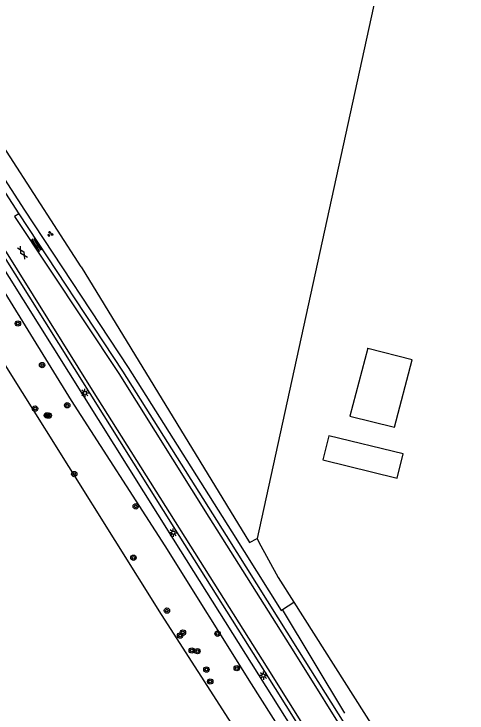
# Model space of a CAD drawing. Extents: x 124000 to 129000, y 395500 to 397503.
# Drawn here: x 127729 to 127796.7, y 397244.8 to 397349.3 of the extents above; entities that cross this region are included whole.
import ezdxf

# ---------------------------------------------------------------- set-up
doc = ezdxf.new("R2010")
doc.units = 0
for name, color, linetype in [('gg-afsc-hekwerk', 7, 'Continuous'), ('gg-bbg-bijgebouw', 7, 'Continuous'), ('gg-knt-verharding', 7, 'Continuous'), ('gg-kntw-greppel-droge sloot', 7, 'Continuous'), ('gt-grn-groengrens NZ', 7, 'Continuous'), ('gt-symb-boom', 7, 'Continuous'), ('gt-symb-gesloten verharding', 7, 'Continuous'), ('gt-symb-groenvak', 7, 'Continuous'), ('gt-symb-lichtmast', 7, 'Continuous'), ('gt-symb-overige verharding', 7, 'Continuous')]:
    doc.layers.add(name, color=color, linetype=linetype)

# ---------------------------------------------------------------- blocks, each defined once
blk = doc.blocks.new('gt0-BOOM')
at = {"layer": 'gt-symb-boom'}
for radius in [0.4, 0.2]:
    blk.add_circle((0, 0), radius, dxfattribs=at)
blk = doc.blocks.new('gt0-LMAST')
at = {"layer": 'gt-symb-lichtmast'}
for p, q in [((-0.18, 0.17), (-0.45, 0.44)), ((-0.01, 0.25), (-0.01, 0.62)), ((0.17, 0.17), (0.44, 0.44)), ((-0.26, 0), (-0.63, 0)), ((-0.18, -0.18), (-0.45, -0.45)), ((-0.01, -0.25), (-0.01, -0.63)), ((0.44, -0.45), (0.17, -0.18)), ((0.24, 0), (0.62, 0))]:
    blk.add_line(p, q, dxfattribs=at)
blk.add_circle((-0.01, 0), 0.25, dxfattribs=at)
blk = doc.blocks.new('gt0-GESVH1')
at = {"layer": 'gt-symb-gesloten verharding'}
for p, q in [((-0.99, -0.26), (0.01, 0.24)), ((0.01, -0.26), (-0.99, 0.24)), ((0.01, 0.24), (1.01, -0.26)), ((1.01, 0.24), (0.01, -0.26))]:
    blk.add_line(p, q, dxfattribs=at)
blk = doc.blocks.new('gt0-OVH')
at = {"layer": 'gt-symb-overige verharding'}
for points in [[(-0.97, 0.3), (-0.97, 0.31), (-0.96, 0.32), (-0.97, 0.33), (-0.97, 0.34), (-0.98, 0.35), (-0.99, 0.35), (-1, 0.36), (-1.01, 0.35), (-1.02, 0.35), (-1.03, 0.34), (-1.03, 0.33), (-1.04, 0.32), (-1.03, 0.31), (-1.03, 0.3), (-1.02, 0.29), (-1.01, 0.29), (-1, 0.28), (-0.99, 0.29), (-0.98, 0.29)], [(-0.87, 0.11), (-0.87, 0.12), (-0.86, 0.13), (-0.87, 0.14), (-0.87, 0.15), (-0.88, 0.16), (-0.89, 0.16), (-0.9, 0.16), (-0.91, 0.16), (-0.92, 0.16), (-0.93, 0.15), (-0.93, 0.14), (-0.94, 0.13), (-0.93, 0.12), (-0.93, 0.11), (-0.92, 0.1), (-0.91, 0.09), (-0.9, 0.09), (-0.89, 0.09), (-0.88, 0.1)], [(-0.77, 0.3), (-0.77, 0.31), (-0.76, 0.32), (-0.77, 0.33), (-0.77, 0.34), (-0.78, 0.35), (-0.79, 0.35), (-0.8, 0.36), (-0.81, 0.35), (-0.82, 0.35), (-0.83, 0.34), (-0.83, 0.33), (-0.84, 0.32), (-0.83, 0.31), (-0.83, 0.3), (-0.82, 0.29), (-0.81, 0.29), (-0.8, 0.28), (-0.79, 0.29), (-0.78, 0.29)], [(-0.67, 0.11), (-0.67, 0.12), (-0.66, 0.13), (-0.67, 0.14), (-0.67, 0.15), (-0.68, 0.16), (-0.69, 0.16), (-0.7, 0.16), (-0.71, 0.16), (-0.72, 0.16), (-0.73, 0.15), (-0.73, 0.14), (-0.74, 0.13), (-0.73, 0.12), (-0.73, 0.11), (-0.72, 0.1), (-0.71, 0.09), (-0.7, 0.09), (-0.69, 0.09), (-0.68, 0.1)], [(-0.57, 0.3), (-0.57, 0.31), (-0.56, 0.32), (-0.57, 0.33), (-0.57, 0.34), (-0.58, 0.35), (-0.59, 0.35), (-0.6, 0.36), (-0.61, 0.35), (-0.62, 0.35), (-0.63, 0.34), (-0.63, 0.33), (-0.64, 0.32), (-0.63, 0.31), (-0.63, 0.3), (-0.62, 0.29), (-0.61, 0.29), (-0.6, 0.28), (-0.59, 0.29), (-0.58, 0.29)], [(-0.47, 0.11), (-0.47, 0.12), (-0.46, 0.13), (-0.47, 0.14), (-0.47, 0.15), (-0.48, 0.16), (-0.49, 0.16), (-0.5, 0.16), (-0.51, 0.16), (-0.52, 0.16), (-0.53, 0.15), (-0.53, 0.14), (-0.54, 0.13), (-0.53, 0.12), (-0.53, 0.11), (-0.52, 0.1), (-0.51, 0.09), (-0.5, 0.09), (-0.49, 0.09), (-0.48, 0.1)], [(-0.37, 0.3), (-0.37, 0.31), (-0.36, 0.32), (-0.37, 0.33), (-0.37, 0.34), (-0.38, 0.35), (-0.39, 0.35), (-0.4, 0.36), (-0.41, 0.35), (-0.42, 0.35), (-0.43, 0.34), (-0.43, 0.33), (-0.44, 0.32), (-0.43, 0.31), (-0.43, 0.3), (-0.42, 0.29), (-0.41, 0.29), (-0.4, 0.28), (-0.39, 0.29), (-0.38, 0.29)], [(-0.27, 0.11), (-0.27, 0.12), (-0.26, 0.13), (-0.27, 0.14), (-0.27, 0.15), (-0.28, 0.16), (-0.29, 0.16), (-0.3, 0.16), (-0.31, 0.16), (-0.32, 0.16), (-0.33, 0.15), (-0.33, 0.14), (-0.34, 0.13), (-0.33, 0.12), (-0.33, 0.11), (-0.32, 0.1), (-0.31, 0.09), (-0.3, 0.09), (-0.29, 0.09), (-0.28, 0.1)], [(-0.17, 0.3), (-0.17, 0.31), (-0.16, 0.32), (-0.17, 0.33), (-0.17, 0.34), (-0.18, 0.35), (-0.19, 0.35), (-0.2, 0.36), (-0.21, 0.35), (-0.22, 0.35), (-0.23, 0.34), (-0.23, 0.33), (-0.24, 0.32), (-0.23, 0.31), (-0.23, 0.3), (-0.22, 0.29), (-0.21, 0.29), (-0.2, 0.28), (-0.19, 0.29), (-0.18, 0.29)], [(-0.07, 0.11), (-0.07, 0.12), (-0.06, 0.13), (-0.07, 0.14), (-0.07, 0.15), (-0.08, 0.16), (-0.09, 0.16), (-0.1, 0.16), (-0.11, 0.16), (-0.12, 0.16), (-0.13, 0.15), (-0.13, 0.14), (-0.14, 0.13), (-0.13, 0.12), (-0.13, 0.11), (-0.12, 0.1), (-0.11, 0.09), (-0.1, 0.09), (-0.09, 0.09), (-0.08, 0.1)], [(0.03, 0.3), (0.03, 0.31), (0.04, 0.32), (0.03, 0.33), (0.03, 0.34), (0.02, 0.35), (0.01, 0.35), (0, 0.36), (-0.01, 0.35), (-0.02, 0.35), (-0.03, 0.34), (-0.03, 0.33), (-0.04, 0.32), (-0.03, 0.31), (-0.03, 0.3), (-0.02, 0.29), (-0.01, 0.29), (0, 0.28), (0.01, 0.29), (0.02, 0.29)], [(0.13, 0.11), (0.13, 0.12), (0.14, 0.13), (0.13, 0.14), (0.13, 0.15), (0.12, 0.16), (0.11, 0.16), (0.1, 0.16), (0.09, 0.16), (0.08, 0.16), (0.07, 0.15), (0.07, 0.14), (0.06, 0.13), (0.07, 0.12), (0.07, 0.11), (0.08, 0.1), (0.09, 0.09), (0.1, 0.09), (0.11, 0.09), (0.12, 0.1)], [(0.23, 0.3), (0.23, 0.31), (0.24, 0.32), (0.23, 0.33), (0.23, 0.34), (0.22, 0.35), (0.21, 0.35), (0.2, 0.36), (0.19, 0.35), (0.18, 0.35), (0.17, 0.34), (0.17, 0.33), (0.16, 0.32), (0.17, 0.31), (0.17, 0.3), (0.18, 0.29), (0.19, 0.29), (0.2, 0.28), (0.21, 0.29), (0.22, 0.29)], [(0.33, 0.11), (0.33, 0.12), (0.34, 0.13), (0.33, 0.14), (0.33, 0.15), (0.32, 0.16), (0.31, 0.16), (0.3, 0.16), (0.29, 0.16), (0.28, 0.16), (0.27, 0.15), (0.27, 0.14), (0.26, 0.13), (0.27, 0.12), (0.27, 0.11), (0.28, 0.1), (0.29, 0.09), (0.3, 0.09), (0.31, 0.09), (0.32, 0.1)], [(0.43, 0.3), (0.43, 0.31), (0.44, 0.32), (0.43, 0.33), (0.43, 0.34), (0.42, 0.35), (0.41, 0.35), (0.4, 0.36), (0.39, 0.35), (0.38, 0.35), (0.37, 0.34), (0.37, 0.33), (0.36, 0.32), (0.37, 0.31), (0.37, 0.3), (0.38, 0.29), (0.39, 0.29), (0.4, 0.28), (0.41, 0.29), (0.42, 0.29)], [(0.53, 0.11), (0.53, 0.12), (0.54, 0.13), (0.53, 0.14), (0.53, 0.15), (0.52, 0.16), (0.51, 0.16), (0.5, 0.16), (0.49, 0.16), (0.48, 0.16), (0.47, 0.15), (0.47, 0.14), (0.46, 0.13), (0.47, 0.12), (0.47, 0.11), (0.48, 0.1), (0.49, 0.09), (0.5, 0.09), (0.51, 0.09), (0.52, 0.1)], [(0.63, 0.3), (0.63, 0.31), (0.64, 0.32), (0.63, 0.33), (0.63, 0.34), (0.62, 0.35), (0.61, 0.35), (0.6, 0.36), (0.59, 0.35), (0.58, 0.35), (0.57, 0.34), (0.57, 0.33), (0.56, 0.32), (0.57, 0.31), (0.57, 0.3), (0.58, 0.29), (0.59, 0.29), (0.6, 0.28), (0.61, 0.29), (0.62, 0.29)], [(0.73, 0.11), (0.73, 0.12), (0.74, 0.13), (0.73, 0.14), (0.73, 0.15), (0.72, 0.16), (0.71, 0.16), (0.7, 0.16), (0.69, 0.16), (0.68, 0.16), (0.67, 0.15), (0.67, 0.14), (0.66, 0.13), (0.67, 0.12), (0.67, 0.11), (0.68, 0.1), (0.69, 0.09), (0.7, 0.09), (0.71, 0.09), (0.72, 0.1)], [(0.83, 0.3), (0.83, 0.31), (0.84, 0.32), (0.83, 0.33), (0.83, 0.34), (0.82, 0.35), (0.81, 0.35), (0.8, 0.36), (0.79, 0.35), (0.78, 0.35), (0.77, 0.34), (0.77, 0.33), (0.76, 0.32), (0.77, 0.31), (0.77, 0.3), (0.78, 0.29), (0.79, 0.29), (0.8, 0.28), (0.81, 0.29), (0.82, 0.29)], [(0.93, 0.11), (0.93, 0.12), (0.94, 0.13), (0.93, 0.14), (0.93, 0.15), (0.92, 0.16), (0.91, 0.16), (0.9, 0.16), (0.89, 0.16), (0.88, 0.16), (0.87, 0.15), (0.87, 0.14), (0.86, 0.13), (0.87, 0.12), (0.87, 0.11), (0.88, 0.1), (0.89, 0.09), (0.9, 0.09), (0.91, 0.09), (0.92, 0.1)], [(1.03, 0.3), (1.03, 0.31), (1.04, 0.32), (1.03, 0.33), (1.03, 0.34), (1.02, 0.35), (1.01, 0.35), (1, 0.36), (0.99, 0.35), (0.98, 0.35), (0.97, 0.34), (0.97, 0.33), (0.96, 0.32), (0.97, 0.31), (0.97, 0.3), (0.98, 0.29), (0.99, 0.29), (1, 0.28), (1.01, 0.29), (1.02, 0.29)], [(-0.97, -0.14), (-0.97, -0.13), (-0.96, -0.12), (-0.97, -0.11), (-0.97, -0.1), (-0.98, -0.09), (-0.99, -0.09), (-1, -0.08), (-1.01, -0.09), (-1.02, -0.09), (-1.03, -0.1), (-1.03, -0.11), (-1.04, -0.12), (-1.03, -0.13), (-1.03, -0.14), (-1.02, -0.15), (-1.01, -0.15), (-1, -0.16), (-0.99, -0.15), (-0.98, -0.15)], [(-0.87, -0.33), (-0.87, -0.32), (-0.86, -0.31), (-0.87, -0.3), (-0.87, -0.29), (-0.88, -0.28), (-0.89, -0.28), (-0.9, -0.28), (-0.91, -0.28), (-0.92, -0.28), (-0.93, -0.29), (-0.93, -0.3), (-0.94, -0.31), (-0.93, -0.32), (-0.93, -0.33), (-0.92, -0.34), (-0.91, -0.35), (-0.9, -0.35), (-0.89, -0.35), (-0.88, -0.34)], [(-0.77, -0.14), (-0.77, -0.13), (-0.76, -0.12), (-0.77, -0.11), (-0.77, -0.1), (-0.78, -0.09), (-0.79, -0.09), (-0.8, -0.08), (-0.81, -0.09), (-0.82, -0.09), (-0.83, -0.1), (-0.83, -0.11), (-0.84, -0.12), (-0.83, -0.13), (-0.83, -0.14), (-0.82, -0.15), (-0.81, -0.15), (-0.8, -0.16), (-0.79, -0.15), (-0.78, -0.15)], [(-0.67, -0.33), (-0.67, -0.32), (-0.66, -0.31), (-0.67, -0.3), (-0.67, -0.29), (-0.68, -0.28), (-0.69, -0.28), (-0.7, -0.28), (-0.71, -0.28), (-0.72, -0.28), (-0.73, -0.29), (-0.73, -0.3), (-0.74, -0.31), (-0.73, -0.32), (-0.73, -0.33), (-0.72, -0.34), (-0.71, -0.35), (-0.7, -0.35), (-0.69, -0.35), (-0.68, -0.34)], [(-0.57, -0.14), (-0.57, -0.13), (-0.56, -0.12), (-0.57, -0.11), (-0.57, -0.1), (-0.58, -0.09), (-0.59, -0.09), (-0.6, -0.08), (-0.61, -0.09), (-0.62, -0.09), (-0.63, -0.1), (-0.63, -0.11), (-0.64, -0.12), (-0.63, -0.13), (-0.63, -0.14), (-0.62, -0.15), (-0.61, -0.15), (-0.6, -0.16), (-0.59, -0.15), (-0.58, -0.15)], [(-0.47, -0.33), (-0.47, -0.32), (-0.46, -0.31), (-0.47, -0.3), (-0.47, -0.29), (-0.48, -0.28), (-0.49, -0.28), (-0.5, -0.28), (-0.51, -0.28), (-0.52, -0.28), (-0.53, -0.29), (-0.53, -0.3), (-0.54, -0.31), (-0.53, -0.32), (-0.53, -0.33), (-0.52, -0.34), (-0.51, -0.35), (-0.5, -0.35), (-0.49, -0.35), (-0.48, -0.34)], [(-0.37, -0.14), (-0.37, -0.13), (-0.36, -0.12), (-0.37, -0.11), (-0.37, -0.1), (-0.38, -0.09), (-0.39, -0.09), (-0.4, -0.08), (-0.41, -0.09), (-0.42, -0.09), (-0.43, -0.1), (-0.43, -0.11), (-0.44, -0.12), (-0.43, -0.13), (-0.43, -0.14), (-0.42, -0.15), (-0.41, -0.15), (-0.4, -0.16), (-0.39, -0.15), (-0.38, -0.15)], [(-0.27, -0.33), (-0.27, -0.32), (-0.26, -0.31), (-0.27, -0.3), (-0.27, -0.29), (-0.28, -0.28), (-0.29, -0.28), (-0.3, -0.28), (-0.31, -0.28), (-0.32, -0.28), (-0.33, -0.29), (-0.33, -0.3), (-0.34, -0.31), (-0.33, -0.32), (-0.33, -0.33), (-0.32, -0.34), (-0.31, -0.35), (-0.3, -0.35), (-0.29, -0.35), (-0.28, -0.34)], [(-0.17, -0.14), (-0.17, -0.13), (-0.16, -0.12), (-0.17, -0.11), (-0.17, -0.1), (-0.18, -0.09), (-0.19, -0.09), (-0.2, -0.08), (-0.21, -0.09), (-0.22, -0.09), (-0.23, -0.1), (-0.23, -0.11), (-0.24, -0.12), (-0.23, -0.13), (-0.23, -0.14), (-0.22, -0.15), (-0.21, -0.15), (-0.2, -0.16), (-0.19, -0.15), (-0.18, -0.15)], [(-0.07, -0.33), (-0.07, -0.32), (-0.06, -0.31), (-0.07, -0.3), (-0.07, -0.29), (-0.08, -0.28), (-0.09, -0.28), (-0.1, -0.28), (-0.11, -0.28), (-0.12, -0.28), (-0.13, -0.29), (-0.13, -0.3), (-0.14, -0.31), (-0.13, -0.32), (-0.13, -0.33), (-0.12, -0.34), (-0.11, -0.35), (-0.1, -0.35), (-0.09, -0.35), (-0.08, -0.34)], [(0.03, -0.14), (0.03, -0.13), (0.04, -0.12), (0.03, -0.11), (0.03, -0.1), (0.02, -0.09), (0.01, -0.09), (0, -0.08), (-0.01, -0.09), (-0.02, -0.09), (-0.03, -0.1), (-0.03, -0.11), (-0.04, -0.12), (-0.03, -0.13), (-0.03, -0.14), (-0.02, -0.15), (-0.01, -0.15), (0, -0.16), (0.01, -0.15), (0.02, -0.15)], [(0.13, -0.33), (0.13, -0.32), (0.14, -0.31), (0.13, -0.3), (0.13, -0.29), (0.12, -0.28), (0.11, -0.28), (0.1, -0.28), (0.09, -0.28), (0.08, -0.28), (0.07, -0.29), (0.07, -0.3), (0.06, -0.31), (0.07, -0.32), (0.07, -0.33), (0.08, -0.34), (0.09, -0.35), (0.1, -0.35), (0.11, -0.35), (0.12, -0.34)], [(0.23, -0.14), (0.23, -0.13), (0.24, -0.12), (0.23, -0.11), (0.23, -0.1), (0.22, -0.09), (0.21, -0.09), (0.2, -0.08), (0.19, -0.09), (0.18, -0.09), (0.17, -0.1), (0.17, -0.11), (0.16, -0.12), (0.17, -0.13), (0.17, -0.14), (0.18, -0.15), (0.19, -0.15), (0.2, -0.16), (0.21, -0.15), (0.22, -0.15)], [(0.33, -0.33), (0.33, -0.32), (0.34, -0.31), (0.33, -0.3), (0.33, -0.29), (0.32, -0.28), (0.31, -0.28), (0.3, -0.28), (0.29, -0.28), (0.28, -0.28), (0.27, -0.29), (0.27, -0.3), (0.26, -0.31), (0.27, -0.32), (0.27, -0.33), (0.28, -0.34), (0.29, -0.35), (0.3, -0.35), (0.31, -0.35), (0.32, -0.34)], [(0.43, -0.14), (0.43, -0.13), (0.44, -0.12), (0.43, -0.11), (0.43, -0.1), (0.42, -0.09), (0.41, -0.09), (0.4, -0.08), (0.39, -0.09), (0.38, -0.09), (0.37, -0.1), (0.37, -0.11), (0.36, -0.12), (0.37, -0.13), (0.37, -0.14), (0.38, -0.15), (0.39, -0.15), (0.4, -0.16), (0.41, -0.15), (0.42, -0.15)], [(0.53, -0.33), (0.53, -0.32), (0.54, -0.31), (0.53, -0.3), (0.53, -0.29), (0.52, -0.28), (0.51, -0.28), (0.5, -0.28), (0.49, -0.28), (0.48, -0.28), (0.47, -0.29), (0.47, -0.3), (0.46, -0.31), (0.47, -0.32), (0.47, -0.33), (0.48, -0.34), (0.49, -0.35), (0.5, -0.35), (0.51, -0.35), (0.52, -0.34)], [(0.63, -0.14), (0.63, -0.13), (0.64, -0.12), (0.63, -0.11), (0.63, -0.1), (0.62, -0.09), (0.61, -0.09), (0.6, -0.08), (0.59, -0.09), (0.58, -0.09), (0.57, -0.1), (0.57, -0.11), (0.56, -0.12), (0.57, -0.13), (0.57, -0.14), (0.58, -0.15), (0.59, -0.15), (0.6, -0.16), (0.61, -0.15), (0.62, -0.15)], [(0.73, -0.33), (0.73, -0.32), (0.74, -0.31), (0.73, -0.3), (0.73, -0.29), (0.72, -0.28), (0.71, -0.28), (0.7, -0.28), (0.69, -0.28), (0.68, -0.28), (0.67, -0.29), (0.67, -0.3), (0.66, -0.31), (0.67, -0.32), (0.67, -0.33), (0.68, -0.34), (0.69, -0.35), (0.7, -0.35), (0.71, -0.35), (0.72, -0.34)], [(0.83, -0.14), (0.83, -0.13), (0.84, -0.12), (0.83, -0.11), (0.83, -0.1), (0.82, -0.09), (0.81, -0.09), (0.8, -0.08), (0.79, -0.09), (0.78, -0.09), (0.77, -0.1), (0.77, -0.11), (0.76, -0.12), (0.77, -0.13), (0.77, -0.14), (0.78, -0.15), (0.79, -0.15), (0.8, -0.16), (0.81, -0.15), (0.82, -0.15)], [(0.93, -0.33), (0.93, -0.32), (0.94, -0.31), (0.93, -0.3), (0.93, -0.29), (0.92, -0.28), (0.91, -0.28), (0.9, -0.28), (0.89, -0.28), (0.88, -0.28), (0.87, -0.29), (0.87, -0.3), (0.86, -0.31), (0.87, -0.32), (0.87, -0.33), (0.88, -0.34), (0.89, -0.35), (0.9, -0.35), (0.91, -0.35), (0.92, -0.34)], [(1.03, -0.14), (1.03, -0.13), (1.04, -0.12), (1.03, -0.11), (1.03, -0.1), (1.02, -0.09), (1.01, -0.09), (1, -0.08), (0.99, -0.09), (0.98, -0.09), (0.97, -0.1), (0.97, -0.11), (0.96, -0.12), (0.97, -0.13), (0.97, -0.14), (0.98, -0.15), (0.99, -0.15), (1, -0.16), (1.01, -0.15), (1.02, -0.15)]]:
    blk.add_lwpolyline(points, close=True, dxfattribs=at)
blk = doc.blocks.new('gt0-GRVAK')
at = {"layer": 'gt-symb-groenvak'}
for p, q in [((-0.11, 0.19), (-0.23, 0.24)), ((-0.18, 0.15), (0.09, 0.15)), ((-0.09, 0.21), (-0.16, 0.32)), ((-0.05, 0.21), (-0.05, 0.39)), ((0, 0.21), (0.06, 0.32)), ((0.01, 0.19), (0.13, 0.24)), ((0.26, -0.05), (0.2, 0.06)), ((0.3, -0.05), (0.3, 0.13)), ((0.35, -0.05), (0.41, 0.06)), ((-0.25, -0.23), (-0.36, -0.18)), ((-0.32, -0.26), (-0.05, -0.26)), ((-0.23, -0.21), (-0.29, -0.09)), ((-0.18, -0.2), (-0.18, -0.02)), ((-0.14, -0.21), (-0.07, -0.09)), ((-0.12, -0.23), (0, -0.18)), ((0.24, -0.07), (0.12, -0.02)), ((0.17, -0.11), (0.44, -0.11)), ((0.37, -0.07), (0.49, -0.02))]:
    blk.add_line(p, q, dxfattribs=at)

msp = doc.modelspace()

# ---------------------------------------------------------------- linework, layer by layer
at = {"layer": 'gg-afsc-hekwerk'}
for p, q in [((127785.99, 397365.32), (127765.32, 397270.86)), ((127765.32, 397270.86), (127765.6, 397270.34)), ((127770.84, 397261.34), (127788.97, 397232.75))]:
    msp.add_line(p, q, dxfattribs=at)
for points in [[(127739.02, 397311.48), (127721.29, 397338.86), (127713.98, 397350.43)], [(127739.02, 397311.48), (127764.19, 397270.27), (127765.32, 397270.86)], [(127765.6, 397270.34), (127768.49, 397265.03), (127770.84, 397261.34)]]:
    msp.add_lwpolyline(points, dxfattribs=at)
at = {"layer": 'gg-bbg-bijgebouw'}
for points in [[(127779.2, 397289.18), (127785.84, 397287.5), (127788.49, 397297.56), (127781.88, 397299.29), (127781.87, 397299.3), (127779.2, 397289.18)], [(127787.16, 397283.52), (127776.06, 397286.24), (127775.15, 397282.63), (127786.25, 397279.91), (127787.16, 397283.52)]]:
    msp.add_lwpolyline(points, dxfattribs=at)
at = {"layer": 'gg-knt-verharding'}
for points in [[(127709.92, 397349.26), (127714.68, 397342.67), (127721.7, 397331.74), (127729.72, 397319.4)], [(127721.49, 397323.53), (127721.01, 397323.22), (127726.72, 397314.15), (127753.61, 397271.3), (127766.41, 397251.02), (127774.41, 397238.27)], [(127721.49, 397323.53), (127727.35, 397314.44), (127740.66, 397293.05), (127766.92, 397251.41), (127776.19, 397236.61)], [(127729.72, 397319.4), (127729.06, 397318.99), (127744.64, 397295.53), (127758.12, 397274.05), (127770.82, 397253.95), (127779.84, 397239.49)], [(127729.72, 397319.4), (127745.21, 397295.88), (127760.68, 397271.33), (127771.35, 397254.32), (127780.48, 397239.82)]]:
    msp.add_lwpolyline(points, dxfattribs=at)
at = {"layer": 'gg-kntw-greppel-droge sloot'}
for p, q in [((127769.11, 397260.24), (127770.84, 397261.34)), ((127778.44, 397244.79), (127769.11, 397260.24))]:
    msp.add_line(p, q, dxfattribs=at)
for points in [[(127772.35, 397236.77), (127764.48, 397249.14), (127751.57, 397269.77), (127737.57, 397291.48), (127724.58, 397312.54), (127711.59, 397332.58), (127709.01, 397333.23), (127706.59, 397331.74)], [(127706.59, 397331.74), (127718.6, 397312.27), (127723.23, 397303.76), (127750.99, 397259.52), (127756.49, 397251.02), (127764.19, 397238.97), (127769.95, 397230.01), (127780.19, 397215.78), (127784.48, 397210.42), (127789.38, 397203.9), (127793.76, 397204.48), (127796.25, 397205.49), (127796.7, 397206.12)]]:
    msp.add_lwpolyline(points, dxfattribs=at)
at = {"layer": 'gt-grn-groengrens NZ'}
for points in [[(127710.74, 397349.84), (127715.5, 397343.23), (127722.54, 397332.28), (127730.56, 397319.95)], [(127720.1, 397323.83), (127719.63, 397323.53), (127725.87, 397313.62), (127752.77, 397270.77), (127765.56, 397250.49), (127773.56, 397237.74)], [(127730.56, 397319.95), (127746.05, 397296.42), (127761.53, 397271.86), (127768.9, 397260.11), (127769.11, 397260.24)]]:
    msp.add_lwpolyline(points, dxfattribs=at)

# ---------------------------------------------------------------- block references
at = {"layer": 'gt-symb-boom'}
for p in [(127729.58, 397303), (127733.2, 397296.8), (127732.14, 397290.29), (127736.95, 397290.78), (127733.91, 397289.27), (127734.18, 397289.25), (127738, 397280.51), (127747.19, 397275.68), (127746.85, 397268), (127751.86, 397260.09), (127754.25, 397256.82), (127759.42, 397256.64), (127753.82, 397256.37), (127755.56, 397254.14), (127756.41, 397254.04), (127762.29, 397251.5), (127757.75, 397251.29), (127758.32, 397249.5)]:
    msp.add_blockref('gt0-BOOM', p, dxfattribs=at)
at = {"layer": 'gt-symb-gesloten verharding', "rotation": -58.6627942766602}
msp.add_blockref('gt0-GESVH1', (127730.26, 397313.6), dxfattribs=at)
at = {"layer": 'gt-symb-groenvak'}
msp.add_blockref('gt0-GRVAK', (127734.4, 397316.39), dxfattribs=at)
at = {"layer": 'gt-symb-lichtmast'}
for p in [(127739.6, 397292.62), (127752.81, 397271.73), (127766.29, 397250.38)]:
    msp.add_blockref('gt0-LMAST', p, dxfattribs=at)
at = {"layer": 'gt-symb-overige verharding', "rotation": -58.66279427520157}
msp.add_blockref('gt0-OVH', (127732.35, 397314.76), dxfattribs=at)

doc.saveas('drawing.dxf')
